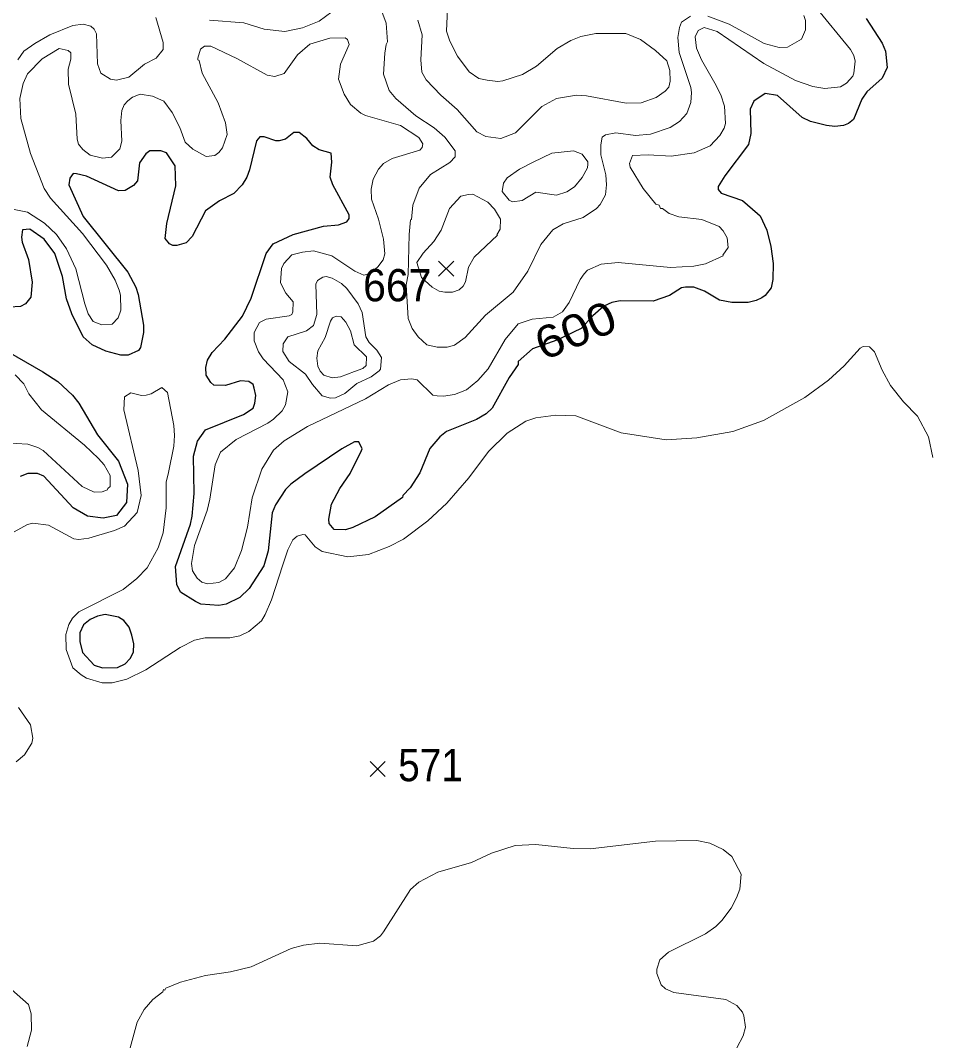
# Model space of a CAD drawing. Extents: x 423 to 448.8, y 7456.3 to 7484.
# Drawn here: x 436.858 to 439.119, y 7463.168 to 7465.699 of the extents above; entities that cross this region are included whole.
import ezdxf
from ezdxf.enums import TextEntityAlignment as Align

# ---------------------------------------------------------------- set-up
doc = ezdxf.new("R2010")
doc.units = 0
doc.header["$LTSCALE"] = 0.032
for name, color, linetype, lineweight in [('1', 7, 'Continuous', 25), ('2', 7, 'Continuous', 13), ('21', 7, 'Continuous', 25)]:
    doc.layers.add(name, color=color, linetype=linetype, lineweight=lineweight)
doc.layers.add('61', color=7, linetype='Continuous')

msp = doc.modelspace()

# ---------------------------------------------------------------- linework, layer by layer
at = {"layer": '1'}
for points in [[(438.9542, 7465.7044), (438.9936, 7465.6433), (439.0022, 7465.6232), (439.006, 7465.583), (438.9936, 7465.5566), (438.9557, 7465.5226), (438.9434, 7465.504), (438.9225, 7465.4538), (438.9101, 7465.4437), (438.8978, 7465.4391), (438.8761, 7465.4368), (438.856, 7465.4391), (438.8158, 7465.4491), (438.7957, 7465.4584), (438.7338, 7465.5133), (438.7036, 7465.5187), (438.6757, 7465.4994), (438.6665, 7465.4793), (438.668, 7465.419), (438.6626, 7465.3919), (438.6038, 7465.3145), (438.5868, 7465.2875), (438.5868, 7465.2805), (438.5945, 7465.2712), (438.6472, 7465.2527), (438.685, 7465.221), (438.6912, 7465.2147), (438.7075, 7465.1792), (438.7175, 7465.139), (438.7237, 7465.0972), (438.7229, 7465.057), (438.7183, 7465.0369), (438.7036, 7465.0175), (438.6951, 7465.0121), (438.6812, 7465.0051), (438.6611, 7465.0005), (438.6209, 7465.0005), (438.5907, 7465.0059), (438.5535, 7465.0283), (438.5265, 7465.0384), (438.5064, 7465.0384), (438.4963, 7465.0369), (438.4662, 7465.0175), (438.4259, 7465.0036), (438.344, 7465.0044), (438.3238, 7465.0005), (438.3037, 7464.9912), (438.2763, 7464.9675), (438.2475, 7464.936), (438.1876, 7464.9068), (438.1266, 7464.8856), (438.0913, 7464.8537), (438.0918, 7464.8466), (438.0693, 7464.8141), (438.0268, 7464.7383), (438.0121, 7464.7244), (437.9882, 7464.7097), (437.9139, 7464.6803), (437.8976, 7464.6672), (437.8721, 7464.6385), (437.8474, 7464.5775), (437.8234, 7464.5403), (437.8056, 7464.5218), (437.8048, 7464.5171), (437.7368, 7464.4691), (437.6819, 7464.4421), (437.6633, 7464.4367), (437.6354, 7464.4374), (437.623, 7464.4521), (437.6223, 7464.463), (437.6285, 7464.5001), (437.6494, 7464.5388), (437.6749, 7464.5759), (437.7035, 7464.6331), (437.705, 7464.6377)], [(437.705, 7464.6377), (437.6965, 7464.6548), (437.6857, 7464.6548), (437.654, 7464.637), (437.5628, 7464.5751), (437.5279, 7464.5496), (437.5148, 7464.5364), (437.49, 7464.4986), (437.4815, 7464.4785), (437.4715, 7464.3841), (437.4614, 7464.347), (437.425, 7464.2913), (437.4019, 7464.2688), (437.3678, 7464.2526), (437.3493, 7464.2487), (437.3052, 7464.2526), (437.292, 7464.2588), (437.2549, 7464.282), (437.2456, 7464.3006), (437.2425, 7464.3454), (437.2797, 7464.4506), (437.2835, 7464.4707), (437.2882, 7464.5264), (437.2866, 7464.6192), (437.2967, 7464.6563), (437.3168, 7464.6842), (437.4104, 7464.7221), (437.4343, 7464.7383), (437.439, 7464.7507), (437.4413, 7464.7693), (437.4374, 7464.7878), (437.4343, 7464.7971), (437.4243, 7464.8041), (437.4034, 7464.8056), (437.3663, 7464.794), (437.3369, 7464.7956), (437.3299, 7464.8017), (437.3183, 7464.8203), (437.3176, 7464.8389), (437.3214, 7464.8574), (437.333, 7464.876), (437.364, 7464.9092), (437.4081, 7464.9665), (437.4297, 7465.0106), (437.4668, 7465.122), (437.4839, 7465.1459), (437.5334, 7465.1684), (437.6092, 7465.1892), (437.6463, 7465.1931), (437.6664, 7465.2001), (437.6725, 7465.2086), (437.6725, 7465.2179), (437.6323, 7465.2921), (437.6254, 7465.3107), (437.6293, 7465.3478), (437.6277, 7465.3702), (437.5983, 7465.3787), (437.5829, 7465.3888), (437.5674, 7465.4066), (437.5488, 7465.4213), (437.5357, 7465.4213), (437.5148, 7465.405), (437.4993, 7465.4012), (437.4908, 7465.4012), (437.4622, 7465.4112), (437.4513, 7465.4112), (437.4428, 7465.4011), (437.4258, 7465.3293), (437.4189, 7465.3107), (437.4073, 7465.2921), (437.3864, 7465.2704), (437.3508, 7465.2526), (437.3168, 7465.2271), (437.2835, 7465.1637), (437.2688, 7465.1483), (437.2456, 7465.1413), (437.2356, 7465.1413), (437.2271, 7465.1452), (437.2162, 7465.1591), (437.2209, 7465.1962), (437.2433, 7465.289), (437.241, 7465.3393), (437.2201, 7465.371), (437.2054, 7465.3764), (437.1783, 7465.3764), (437.1683, 7465.3687), (437.1528, 7465.3463), (437.1482, 7465.3014), (437.1381, 7465.2906), (437.1172, 7465.2782), (437.101, 7465.2766), (437.0213, 7465.3137), (436.9966, 7465.3192), (436.9888, 7465.32), (436.9803, 7465.3083), (436.978, 7465.2921), (437.0136, 7465.2132), (437.1242, 7465.0756), (437.1435, 7465.0384), (437.1497, 7465.0199), (437.1628, 7464.9441)], [(437.1628, 7464.9441), (437.1628, 7464.9255), (437.1551, 7464.8884), (437.1505, 7464.8814), (437.125, 7464.8698), (437.1064, 7464.8698), (437.0693, 7464.8791), (437.036, 7464.8953), (437.0136, 7464.9154), (436.9849, 7464.9719), (436.9718, 7465.009), (436.9618, 7465.0647), (436.9432, 7465.122), (436.9169, 7465.1575), (436.8813, 7465.1823), (436.8628, 7465.1799), (436.8604, 7465.1622), (436.862, 7465.1498), (436.8775, 7465.1065), (436.8867, 7465.0508), (436.8836, 7465.0137), (436.8705, 7464.9966), (436.8581, 7464.9905), (436.8311, 7464.9889)], [(436.7839, 7464.9023), (436.9131, 7464.828), (436.9502, 7464.804), (436.9865, 7464.7708), (437.0028, 7464.7507), (437.0492, 7464.6718), (437.101, 7464.6068), (437.1234, 7464.5496), (437.1203, 7464.5039), (437.0956, 7464.4723), (437.0631, 7464.4653), (437.0244, 7464.4707), (436.9881, 7464.4908), (436.9161, 7464.5697), (436.8999, 7464.5759), (436.8759, 7464.5759), (436.8574, 7464.5689)]]:
    msp.add_lwpolyline(points, dxfattribs=at)
msp.add_lwpolyline([(437.1342, 7464.1753), (437.1273, 7464.1954), (437.1141, 7464.2116), (437.101, 7464.2201), (437.0677, 7464.2263), (437.0492, 7464.2224), (437.0306, 7464.2139), (437.0143, 7464.2008), (437.0051, 7464.1814), (437.0051, 7464.1598), (437.012, 7464.1327), (437.0407, 7464.101), (437.0616, 7464.0948), (437.0987, 7464.0955), (437.1172, 7464.1041), (437.1296, 7464.1172), (437.1381, 7464.1335), (437.1389, 7464.1536)], close=True, dxfattribs=at)
at = {"layer": '2'}
for points in [[(437.917, 7465.7469), (437.9139, 7465.6727), (437.9224, 7465.6479), (437.9409, 7465.6108), (437.9696, 7465.5721), (437.9943, 7465.5558), (438.0145, 7465.5512), (438.0408, 7465.5481), (438.0531, 7465.5497), (438.1018, 7465.5651), (438.1367, 7465.586), (438.1877, 7465.6301), (438.2217, 7465.6495), (438.2465, 7465.6595), (438.2836, 7465.6672), (438.3579, 7465.6672), (438.395, 7465.6518), (438.4321, 7465.6247), (438.46, 7465.5992), (438.4677, 7465.5752), (438.4684, 7465.5489), (438.4646, 7465.5342), (438.4561, 7465.5242), (438.4337, 7465.5087), (438.3965, 7465.4955), (438.3594, 7465.494), (438.2604, 7465.5125), (438.2357, 7465.5141), (438.1862, 7465.5063), (438.1498, 7465.4862), (438.0848, 7465.4205), (438.0485, 7465.4066), (438.0114, 7465.412), (437.9889, 7465.4236), (437.9402, 7465.4785), (437.9, 7465.5141), (437.8636, 7465.552), (437.8528, 7465.5713), (437.8505, 7465.6015), (437.8536, 7465.6634), (437.8427, 7465.7005)], [(437.3261, 7465.7005), (437.4112, 7465.6935), (437.4622, 7465.6781), (437.5133, 7465.6719), (437.5566, 7465.6811), (437.5983, 7465.6974), (437.6455, 7465.7322)], [(437.7484, 7465.7346), (437.7646, 7465.6928), (437.7677, 7465.6463), (437.7639, 7465.6402), (437.7608, 7465.6185)], [(438.8281, 7465.733), (438.9155, 7465.6278), (438.9232, 7465.6123), (438.9271, 7465.5984), (438.9232, 7465.569), (438.9209, 7465.5612), (438.9054, 7465.5443), (438.89, 7465.535), (438.8513, 7465.5311), (438.822, 7465.5357), (438.7786, 7465.5504), (438.7005, 7465.593), (438.5845, 7465.6719), (438.5528, 7465.6819), (438.5373, 7465.6742), (438.5303, 7465.6588), (438.5334, 7465.6309), (438.5458, 7465.6015), (438.5791, 7465.5443), (438.5937, 7465.5149), (438.603, 7465.487), (438.6054, 7465.4437), (438.6023, 7465.4321), (438.5914, 7465.4143), (438.5675, 7465.3888), (438.528, 7465.371), (438.4708, 7465.3633), (438.4136, 7465.3664), (438.3749, 7465.3648), (438.3672, 7465.3447), (438.3687, 7465.3354), (438.4011, 7465.2828), (438.4329, 7465.2442), (438.4406, 7465.2411), (438.4445, 7465.2333), (438.4491, 7465.2333), (438.4654, 7465.2209), (438.4894, 7465.2124), (438.5466, 7465.2062), (438.5899, 7465.1884), (438.5999, 7465.1777), (438.6092, 7465.1606)], [(436.8511, 7465.6015), (436.8666, 7465.6231), (436.8937, 7465.6425), (436.9308, 7465.6634), (436.9873, 7465.6866), (437.0136, 7465.6904), (437.0322, 7465.685), (437.0406, 7465.6781), (437.0461, 7465.6664), (437.0492, 7465.5922), (437.0569, 7465.569), (437.0809, 7465.5535), (437.0956, 7465.5512), (437.1265, 7465.5589), (437.1652, 7465.5914), (437.1945, 7465.6062), (437.2116, 7465.627), (437.2116, 7465.6448), (437.193, 7465.7067)], [(437.7608, 7465.6185), (437.7577, 7465.5659), (437.7716, 7465.5257), (437.7886, 7465.5056), (437.8381, 7465.463), (437.883, 7465.4336), (437.91, 7465.4097), (437.9356, 7465.3764), (437.9356, 7465.3617), (437.9224, 7465.347), (437.8744, 7465.3176), (437.8458, 7465.2836), (437.8304, 7465.2411), (437.8273, 7465.2063), (437.8249, 7465.2047), (437.8211, 7465.1684), (437.8188, 7465.0693), (437.8135, 7465.0438), (437.8187, 7464.9603), (437.8288, 7464.9355), (437.8435, 7464.9154), (437.8652, 7464.8953), (437.8907, 7464.8891), (437.9155, 7464.8891), (437.934, 7464.8945), (437.9603, 7464.9131), (438.0106, 7464.9688), (438.0794, 7465.0261), (438.1158, 7465.0779), (438.1475, 7465.1436), (438.1776, 7465.1807), (438.2032, 7465.1954), (438.2527, 7465.2109), (438.2852, 7465.2333), (438.2945, 7465.2434), (438.3076, 7465.2674), (438.3107, 7465.2921), (438.3084, 7465.3169), (438.2967, 7465.3664), (438.296, 7465.3911), (438.2998, 7465.4097), (438.3076, 7465.4159), (438.3331, 7465.4205), (438.3826, 7465.4143), (438.4198, 7465.4174), (438.4685, 7465.4344), (438.4909, 7465.4491), (438.5095, 7465.4684), (438.5195, 7465.4963), (438.521, 7465.5211), (438.5195, 7465.5335), (438.4901, 7465.6201), (438.487, 7465.6572), (438.4909, 7465.682), (438.4963, 7465.6951), (438.5187, 7465.7098)], [(438.5613, 7465.7098), (438.6147, 7465.6904), (438.7013, 7465.6425), (438.7384, 7465.6324), (438.7593, 7465.6332), (438.7933, 7465.6533), (438.8034, 7465.6765), (438.8034, 7465.699), (438.7995, 7465.7113)], [(437.6726, 7465.6402), (437.6687, 7465.6518), (437.6625, 7465.6564), (437.6246, 7465.6557), (437.5751, 7465.6409), (437.5449, 7465.6139), (437.5117, 7465.5675), (437.4885, 7465.5605), (437.4692, 7465.5636), (437.3941, 7465.6054), (437.3299, 7465.6355), (437.3144, 7465.6355), (437.3044, 7465.6286), (437.2974, 7465.6062), (437.2974, 7465.6015), (437.3005, 7465.5999), (437.3083, 7465.569), (437.3477, 7465.4948), (437.3663, 7465.4453), (437.3701, 7465.4166), (437.3585, 7465.3834), (437.3492, 7465.3718), (437.34, 7465.3648), (437.3183, 7465.3625), (437.2851, 7465.3803), (437.2665, 7465.3973), (437.2526, 7465.4344), (437.234, 7465.4716), (437.2131, 7465.4994), (437.1853, 7465.5118), (437.1544, 7465.5164), (437.1358, 7465.5094), (437.1242, 7465.5002), (437.1149, 7465.4901), (437.1095, 7465.4762), (437.1064, 7465.4515), (437.1095, 7465.4004), (437.1041, 7465.3811), (437.0832, 7465.3602), (437.0616, 7465.3578), (437.0306, 7465.3656), (437.0128, 7465.3795), (437.002, 7465.3927), (436.9981, 7465.4051), (436.995, 7465.4669), (436.9772, 7465.5412), (436.9765, 7465.5783), (436.9827, 7465.6031), (436.9827, 7465.6193), (436.9764, 7465.6247), (436.954, 7465.6301), (436.9115, 7465.6046), (436.8751, 7465.5667), (436.8643, 7465.5427), (436.8566, 7465.5056), (436.8589, 7465.4561), (436.8829, 7465.3695), (436.9169, 7465.2828), (436.9324, 7465.2588), (437.012, 7465.1715), (437.0708, 7465.0926), (437.0925, 7465.0555), (437.1025, 7465.0307), (437.1056, 7465.0183), (437.1064, 7464.9812), (437.1002, 7464.9618), (437.0855, 7464.9464), (437.0592, 7464.9448), (437.0383, 7464.9533), (437.026, 7464.9719), (437.0174, 7464.9967), (436.995, 7465.0833), (436.9718, 7465.1328), (436.947, 7465.1691), (436.9177, 7465.197), (436.8751, 7465.2241), (436.8419, 7465.231)], [(438.6092, 7465.1606), (438.6116, 7465.1366), (438.5984, 7465.1173), (438.5999, 7465.1158), (438.5559, 7465.0957), (438.5265, 7465.0902), (438.4693, 7465.0872), (438.3393, 7465.0995), (438.2975, 7465.0949), (438.2635, 7465.0802), (438.255, 7465.0709), (438.2449, 7465.057), (438.2178, 7464.9998), (438.2016, 7464.9773), (438.1784, 7464.9641), (438.1258, 7464.9587), (438.0918, 7464.9472), (438.0593, 7464.9085), (438.0168, 7464.8358), (437.9912, 7464.8064), (437.9634, 7464.7839), (437.934, 7464.7724), (437.9062, 7464.7677), (437.8907, 7464.7685), (437.8798, 7464.7708), (437.8412, 7464.8087), (437.8273, 7464.811), (437.7994, 7464.8087), (437.77, 7464.7963), (437.7128, 7464.7615), (437.5689, 7464.6927), (437.5117, 7464.6571), (437.4854, 7464.6339), (437.456, 7464.5867), (437.432, 7464.5156), (437.4204, 7464.4429), (437.4057, 7464.3856), (437.3887, 7464.3423), (437.3663, 7464.3152), (437.3493, 7464.3059), (437.3214, 7464.3028), (437.3075, 7464.3067), (437.2959, 7464.3168), (437.2843, 7464.3345), (437.282, 7464.3532), (437.2889, 7464.398), (437.3206, 7464.4846), (437.3276, 7464.5125), (437.3407, 7464.5976), (437.3539, 7464.6292), (437.3926, 7464.6602), (437.4714, 7464.7012), (437.4854, 7464.7112), (437.5063, 7464.7314), (437.5148, 7464.7461), (437.5202, 7464.7786), (437.5086, 7464.8087), (437.4591, 7464.8605), (437.4475, 7464.8776), (437.4374, 7464.9054), (437.4374, 7464.9255), (437.4506, 7464.9503), (437.4669, 7464.9587), (437.5241, 7464.9672), (437.5302, 7464.9704), (437.5333, 7464.9773), (437.5341, 7465.0021), (437.5156, 7465.0237), (437.5024, 7465.0493), (437.5047, 7465.0848), (437.5109, 7465.0972), (437.5302, 7465.1181), (437.5566, 7465.1251), (437.5844, 7465.1282), (437.6293, 7465.1157), (437.6865, 7465.0779), (437.7089, 7465.0678), (437.7247, 7465.0724), (437.7434, 7465.0889), (437.7569, 7465.1062), (437.7608, 7465.1204), (437.7577, 7465.1575), (437.7453, 7465.2071), (437.7283, 7465.2566), (437.7275, 7465.2813), (437.7321, 7465.3061), (437.7453, 7465.3308), (437.7576, 7465.3447), (437.7793, 7465.3571), (437.8474, 7465.378), (437.8536, 7465.3841), (437.8551, 7465.3934), (437.8451, 7465.4089), (437.7994, 7465.4391), (437.7128, 7465.4638), (437.7019, 7465.4692), (437.6756, 7465.4909), (437.6602, 7465.5164), (437.6463, 7465.5536), (437.6509, 7465.5907), (437.6726, 7465.6402)], [(436.978, 7464.2016), (436.9703, 7464.1768), (436.971, 7464.1397), (436.988, 7464.0948), (437.0082, 7464.077), (437.0213, 7464.0685), (437.06, 7464.0576), (437.0848, 7464.0576), (437.1219, 7464.0662), (437.1683, 7464.0894), (437.2541, 7464.1451), (437.289, 7464.1628), (437.3153, 7464.1691), (437.3771, 7464.169), (437.4019, 7464.1737), (437.4235, 7464.1845), (437.4552, 7464.2108), (437.4645, 7464.2263), (437.48, 7464.2634), (437.5078, 7464.3501), (437.5202, 7464.3872), (437.5333, 7464.4119), (437.5434, 7464.4212), (437.5581, 7464.4251), (437.5635, 7464.4243), (437.5883, 7464.3941), (437.6053, 7464.3825), (437.6695, 7464.3694), (437.7205, 7464.3755), (437.7716, 7464.3949), (437.8072, 7464.4134), (437.8675, 7464.4591), (437.9147, 7464.5024), (437.9688, 7464.5658), (438.0175, 7464.6308), (438.0639, 7464.6765), (438.1104, 7464.7058), (438.1351, 7464.7143), (438.1846, 7464.7205), (438.2341, 7464.719), (438.347, 7464.6772), (438.4584, 7464.6594), (438.5342, 7464.6648), (438.6239, 7464.6803), (438.6997, 7464.7074), (438.8018, 7464.7646), (438.8606, 7464.8079), (438.8993, 7464.8435), (438.9395, 7464.8868), (438.9465, 7464.8907), (438.9619, 7464.8899), (438.9743, 7464.8775), (438.9936, 7464.8327), (439.0145, 7464.794), (439.0462, 7464.7538), (439.081, 7464.7182), (439.1081, 7464.6672), (439.119, 7464.6161)], [(436.845, 7464.8211), (436.8666, 7464.7987), (436.879, 7464.7739), (436.9099, 7464.7344)], [(436.8419, 7464.4312), (436.8751, 7464.4498), (436.8883, 7464.4529), (436.927, 7464.4483), (436.9904, 7464.4142), (437.0028, 7464.4127), (437.0275, 7464.4158), (437.0909, 7464.4351), (437.1157, 7464.446), (437.1474, 7464.4792), (437.1574, 7464.5218), (437.1497, 7464.5836), (437.1141, 7464.7337), (437.1157, 7464.7661), (437.1312, 7464.7762), (437.1575, 7464.7692), (437.1698, 7464.77), (437.1822, 7464.7739), (437.2085, 7464.7894), (437.2224, 7464.777), (437.2379, 7464.695), (437.2394, 7464.6703), (437.2379, 7464.644), (437.2247, 7464.579), (437.2193, 7464.5543), (437.2193, 7464.4908), (437.2116, 7464.4289), (437.1992, 7464.3918), (437.1721, 7464.3423), (437.1466, 7464.316), (437.1126, 7464.2889), (437.0028, 7464.2333), (436.9865, 7464.2178), (436.978, 7464.2016)], [(436.9099, 7464.7344), (437.0166, 7464.6463), (437.0515, 7464.6138), (437.0654, 7464.5976), (437.0801, 7464.5712), (437.0801, 7464.5442), (437.0747, 7464.5388), (437.0739, 7464.5357), (437.06, 7464.531), (437.0407, 7464.5303), (437.0105, 7464.5442), (436.9138, 7464.6331), (436.9007, 7464.6408), (436.8759, 7464.6486), (436.8187, 7464.6524)], [(436.8473, 7463.8612), (436.8681, 7463.879), (436.8859, 7463.9076), (436.8883, 7463.92), (436.8829, 7463.9532), (436.8527, 7463.9958)], [(438.6332, 7463.1527), (438.6494, 7463.1821), (438.6548, 7463.2038), (438.651, 7463.2316), (438.6471, 7463.2409), (438.6332, 7463.2571), (438.6061, 7463.2718), (438.477, 7463.2896), (438.4569, 7463.2989), (438.446, 7463.3082), (438.4352, 7463.3368), (438.4352, 7463.3477), (438.4422, 7463.3708), (438.4638, 7463.3894), (438.5558, 7463.435), (438.5814, 7463.4528), (438.5961, 7463.4683), (438.6193, 7463.4985), (438.6324, 7463.524), (438.641, 7463.5457), (438.6441, 7463.5828), (438.6208, 7463.6268), (438.5999, 7463.6439), (438.5667, 7463.6593), (438.5342, 7463.6663), (438.4321, 7463.6647), (438.2697, 7463.6454), (438.2279, 7463.6462), (438.1351, 7463.6562), (438.0841, 7463.6539), (438.0253, 7463.6353), (437.9758, 7463.6114), (437.8923, 7463.5874), (437.8451, 7463.5627), (437.8249, 7463.5449), (437.7577, 7463.4397), (437.7499, 7463.4296), (437.7329, 7463.4165), (437.6912, 7463.4048), (437.5999, 7463.4118), (437.5597, 7463.4072), (437.5287, 7463.3987), (437.4297, 7463.353), (437.3787, 7463.3407), (437.3168, 7463.3314), (437.2549, 7463.3151), (437.2185, 7463.3005), (437.2154, 7463.295), (437.2124, 7463.2966), (437.2108, 7463.2912), (437.1861, 7463.2719), (437.1644, 7463.2471), (437.1474, 7463.2162), (437.1296, 7463.1527)], [(436.8743, 7463.1558), (436.8852, 7463.1961), (436.8844, 7463.2363), (436.8782, 7463.2595), (436.8357, 7463.2973), (436.8032, 7463.3144), (436.7398, 7463.336), (436.7266, 7463.3445), (436.7142, 7463.36), (436.7065, 7463.3709), (436.7011, 7463.3894), (436.698, 7463.4296), (436.6872, 7463.4606), (436.6818, 7463.4699), (436.6431, 7463.4985), (436.634, 7463.5087), (436.635, 7463.5207), (436.639, 7463.5331), (436.6424, 7463.5371), (436.6485, 7463.548), (436.6547, 7463.5866), (436.6423, 7463.6067), (436.6245, 7463.6245), (436.582, 7463.6493)]]:
    msp.add_lwpolyline(points, dxfattribs=at)
for points in [[(438.1289, 7465.3478), (438.1745, 7465.3702), (438.2287, 7465.3764), (438.2503, 7465.3679), (438.2643, 7465.3486), (438.2643, 7465.3432), (438.2635, 7465.3339), (438.2503, 7465.3099), (438.231, 7465.2867), (438.2117, 7465.2743), (438.1862, 7465.2666), (438.1351, 7465.2736), (438.1011, 7465.2534), (438.0771, 7465.2496), (438.0693, 7465.2542), (438.0516, 7465.2751), (438.0554, 7465.296), (438.0639, 7465.3091), (438.0949, 7465.3308)], [(438.0159, 7465.2488), (437.9788, 7465.2689), (437.9681, 7465.2681), (437.9494, 7465.2635), (437.9209, 7465.2333), (437.9007, 7465.1792), (437.8822, 7465.1514), (437.8559, 7465.1227), (437.8404, 7465.0995), (437.8517, 7465.0621), (437.8787, 7465.0381), (437.896, 7465.0283), (437.9093, 7465.0261), (437.9286, 7465.0261), (437.9448, 7465.0314), (437.9549, 7465.0407), (437.9611, 7465.0516), (437.968, 7465.0879), (437.982, 7465.1127), (438.04, 7465.1668), (438.0384, 7465.1683), (438.0469, 7465.1823), (438.0477, 7465.2071), (438.033, 7465.2318)], [(437.6919, 7464.7994), (437.7275, 7464.8156), (437.7468, 7464.8311), (437.7499, 7464.835), (437.753, 7464.8636), (437.7414, 7464.8822), (437.722, 7464.9008), (437.7136, 7464.9147), (437.705, 7464.975), (437.695, 7464.9967), (437.6664, 7465.0345), (437.6532, 7465.0469), (437.6308, 7465.0601), (437.6153, 7465.0647), (437.6076, 7465.0632), (437.5937, 7465.0547), (437.5898, 7465.0454), (437.5921, 7464.9704), (437.5844, 7464.9433), (437.5666, 7464.9301), (437.5202, 7464.9154), (437.5094, 7464.8977), (437.5078, 7464.8783), (437.5241, 7464.8535), (437.5643, 7464.8226), (437.5813, 7464.7971), (437.606, 7464.7685), (437.6262, 7464.7631), (437.6386, 7464.7638), (437.6618, 7464.7747)], [(437.6857, 7464.8288), (437.7066, 7464.8365), (437.7151, 7464.8443), (437.7159, 7464.8652), (437.685, 7464.8953), (437.6756, 7464.9302), (437.664, 7464.951), (437.6524, 7464.9649), (437.6401, 7464.9665), (437.6316, 7464.9618), (437.6262, 7464.9541), (437.613, 7464.9131), (437.5952, 7464.8807), (437.5921, 7464.8621), (437.5952, 7464.842), (437.6006, 7464.8296), (437.6099, 7464.8203), (437.6308, 7464.8133), (437.6509, 7464.8156)]]:
    msp.add_lwpolyline(points, close=True, dxfattribs=at)
at = {"layer": '21'}
for p, q in [((437.8941, 7465.1027), (437.9316, 7465.0652)), ((437.9316, 7465.1027), (437.8941, 7465.0652)), ((437.7244, 7463.8622), (437.7619, 7463.8247)), ((437.7619, 7463.8622), (437.7244, 7463.8247))]:
    msp.add_line(p, q, dxfattribs=at)

# ---------------------------------------------------------------- texts
at = {"layer": '61'}
for s, width, p in [('667', 0.95, (437.7919, 7465.0031)), ('571', 0.9, (437.8743, 7463.8133))]:
    msp.add_text(s, height=0.08, dxfattribs=dict(at, width=width)).set_placement(p, align=Align.CENTER)
at = {"layer": '61', "width": 1.15}
msp.add_text('600', height=0.08, rotation=22.412, dxfattribs=at).set_placement((438.2487, 7464.8942), align=Align.CENTER)

doc.saveas('drawing.dxf')
